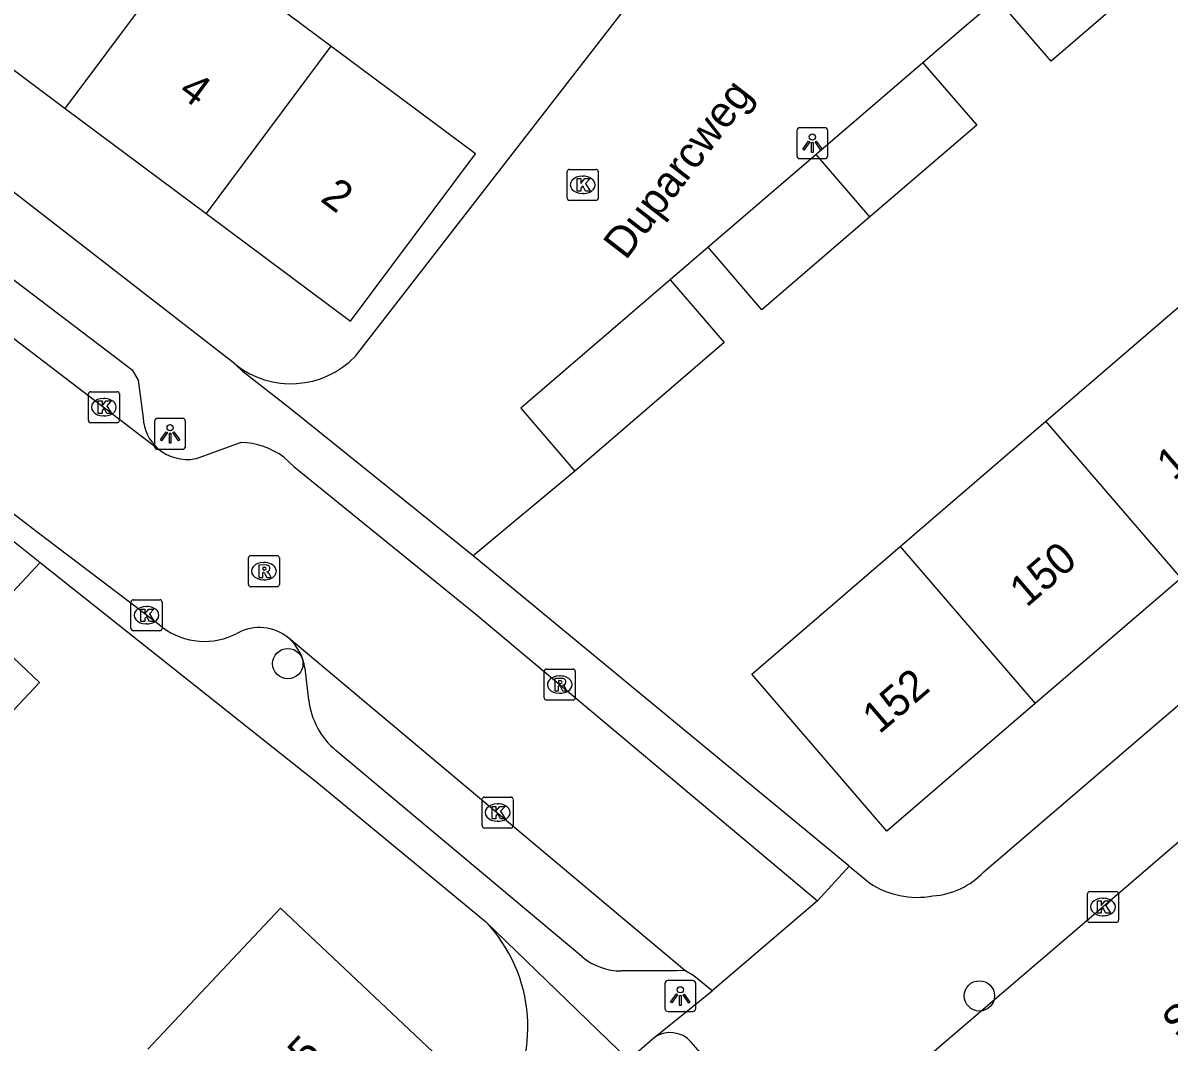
# Model space of a CAD drawing. Extents: x 159040 to 160094, y 381214 to 382518.
# Drawn here: x 159215.37 to 159252.34, y 381456.58 to 381489.45 of the extents above; entities that cross this region are included whole.
import ezdxf

# ---------------------------------------------------------------- set-up
doc = ezdxf.new("R2010")
doc.units = 0
for name, color, linetype in [('IMGEO_Boom', 7, 'Continuous'), ('IMGEO_Kolk', 7, 'Continuous'), ('IMGEO_Lichtpunt', 7, 'Continuous'), ('IMGEO_Openbare_ruimte_label', 7, 'Continuous'), ('IMGEO_Pand', 7, 'Continuous'), ('IMGEO_Pand_nummerreeks', 7, 'Continuous'), ('IMGEO_Rijbaan_lokaal_gesloten', 7, 'Continuous'), ('IMGEO_Rijbaan_lokaal_open', 7, 'Continuous'), ('IMGEO_Rioolput', 7, 'Continuous'), ('IMGEO_Voetpad_open', 7, 'Continuous')]:
    doc.layers.add(name, color=color, linetype=linetype)

msp = doc.modelspace()

# ---------------------------------------------------------------- linework, layer by layer
at = {"layer": 'IMGEO_Boom'}
for centre in [(159223.914, 381468.787), (159246.219, 381458.073)]:
    msp.add_circle(centre, 0.489, dxfattribs=at)
at = {"layer": 'IMGEO_Kolk'}
for p, q in [((159232.999, 381484.727), (159233.851, 381484.727)), ((159232.924, 381483.801), (159232.924, 381484.653)), ((159233.412, 381484.507), (159233.437, 381484.507)), ((159233.925, 381484.653), (159233.925, 381483.801)), ((159233.851, 381483.727), (159232.999, 381483.727)), ((159233.435, 381483.947), (159233.41, 381483.947)), ((159217.481, 381476.631), (159217.481, 381477.483)), ((159217.556, 381477.557), (159218.408, 381477.557)), ((159217.969, 381477.337), (159217.994, 381477.337)), ((159218.482, 381477.483), (159218.482, 381476.631)), ((159217.992, 381476.777), (159217.967, 381476.777)), ((159218.408, 381476.557), (159217.556, 381476.557)), ((159218.856, 381469.922), (159218.856, 381470.774)), ((159218.931, 381470.848), (159219.783, 381470.848)), ((159219.857, 381470.774), (159219.857, 381469.922)), ((159219.344, 381470.628), (159219.369, 381470.628)), ((159219.367, 381470.068), (159219.342, 381470.068)), ((159219.783, 381469.848), (159218.931, 381469.848)), ((159230.181, 381463.559), (159230.181, 381464.411)), ((159230.256, 381464.485), (159231.108, 381464.485)), ((159231.182, 381464.411), (159231.182, 381463.559)), ((159230.669, 381464.265), (159230.694, 381464.265)), ((159230.692, 381463.705), (159230.667, 381463.705)), ((159231.108, 381463.485), (159230.256, 381463.485)), ((159249.779, 381461.439), (159250.631, 381461.439)), ((159249.704, 381460.513), (159249.704, 381461.365)), ((159250.192, 381461.219), (159250.217, 381461.219)), ((159250.705, 381461.365), (159250.705, 381460.513)), ((159250.631, 381460.439), (159249.779, 381460.439)), ((159250.215, 381460.659), (159250.19, 381460.659))]:
    msp.add_line(p, q, dxfattribs=at)
for points in [[(159232.999, 381484.727), (159233.851, 381484.727)], [(159232.924, 381483.801), (159232.924, 381484.653)], [(159233.245, 381484.427), (159233.368, 381484.427), (159233.368, 381484.276), (159233.498, 381484.427), (159233.662, 381484.427), (159233.516, 381484.276), (159233.669, 381484.027), (159233.517, 381484.027), (159233.432, 381484.191), (159233.368, 381484.124), (159233.368, 381484.027), (159233.245, 381484.027), (159233.245, 381484.427)], [(159233.925, 381484.653), (159233.925, 381483.801)], [(159233.851, 381483.727), (159232.999, 381483.727)], [(159217.481, 381476.631), (159217.481, 381477.483)], [(159217.556, 381477.557), (159218.408, 381477.557)], [(159218.482, 381477.483), (159218.482, 381476.631)], [(159217.802, 381477.257), (159217.925, 381477.257), (159217.925, 381477.106), (159218.055, 381477.257), (159218.219, 381477.257), (159218.073, 381477.106), (159218.226, 381476.857), (159218.074, 381476.857), (159217.989, 381477.021), (159217.925, 381476.954), (159217.925, 381476.857), (159217.802, 381476.857), (159217.802, 381477.257)], [(159218.408, 381476.557), (159217.556, 381476.557)], [(159218.856, 381469.922), (159218.856, 381470.774)], [(159218.931, 381470.848), (159219.783, 381470.848)], [(159219.857, 381470.774), (159219.857, 381469.922)], [(159219.177, 381470.548), (159219.3, 381470.548), (159219.3, 381470.397), (159219.43, 381470.548), (159219.594, 381470.548), (159219.448, 381470.397), (159219.601, 381470.148), (159219.449, 381470.148), (159219.364, 381470.312), (159219.3, 381470.245), (159219.3, 381470.148), (159219.177, 381470.148), (159219.177, 381470.548)], [(159219.783, 381469.848), (159218.931, 381469.848)], [(159230.181, 381463.559), (159230.181, 381464.411)], [(159230.256, 381464.485), (159231.108, 381464.485)], [(159231.182, 381464.411), (159231.182, 381463.559)], [(159230.502, 381464.185), (159230.625, 381464.185), (159230.625, 381464.034), (159230.755, 381464.185), (159230.919, 381464.185), (159230.773, 381464.034), (159230.926, 381463.785), (159230.774, 381463.785), (159230.689, 381463.949), (159230.625, 381463.882), (159230.625, 381463.785), (159230.502, 381463.785), (159230.502, 381464.185)], [(159231.108, 381463.485), (159230.256, 381463.485)], [(159249.779, 381461.439), (159250.631, 381461.439)], [(159249.704, 381460.513), (159249.704, 381461.365)], [(159250.025, 381461.139), (159250.148, 381461.139), (159250.148, 381460.988), (159250.278, 381461.139), (159250.442, 381461.139), (159250.296, 381460.988), (159250.449, 381460.739), (159250.297, 381460.739), (159250.212, 381460.903), (159250.148, 381460.836), (159250.148, 381460.739), (159250.025, 381460.739), (159250.025, 381461.139)], [(159250.705, 381461.365), (159250.705, 381460.513)], [(159250.631, 381460.439), (159249.779, 381460.439)]]:
    msp.add_lwpolyline(points, dxfattribs=at)
for centre, start, end in [((159233.001, 381484.651), 91.552, 178.448), ((159233.001, 381484.651), 91.552, 178.448), ((159233.849, 381484.651), 1.552, 88.448), ((159233.849, 381484.651), 1.552, 88.448), ((159233.001, 381483.803), 181.552, 268.448), ((159233.001, 381483.803), 181.552, 268.448), ((159233.849, 381483.803), 271.552, 358.448), ((159233.849, 381483.803), 271.552, 358.448), ((159217.558, 381477.481), 91.552, 178.448), ((159217.558, 381477.481), 91.552, 178.448), ((159218.406, 381477.481), 1.552, 88.448), ((159218.406, 381477.481), 1.552, 88.448), ((159217.558, 381476.633), 181.552, 268.448), ((159217.558, 381476.633), 181.552, 268.448), ((159218.406, 381476.633), 271.552, 358.448), ((159218.406, 381476.633), 271.552, 358.448), ((159218.933, 381470.772), 91.552, 178.448), ((159218.933, 381470.772), 91.552, 178.448), ((159219.781, 381470.772), 1.552, 88.448), ((159219.781, 381470.772), 1.552, 88.448), ((159218.933, 381469.924), 181.552, 268.448), ((159218.933, 381469.924), 181.552, 268.448), ((159219.781, 381469.924), 271.552, 358.448), ((159219.781, 381469.924), 271.552, 358.448), ((159230.258, 381464.409), 91.552, 178.448), ((159230.258, 381464.409), 91.552, 178.448), ((159231.106, 381464.409), 1.552, 88.448), ((159231.106, 381464.409), 1.552, 88.448), ((159230.258, 381463.561), 181.552, 268.448), ((159230.258, 381463.561), 181.552, 268.448), ((159231.106, 381463.561), 271.552, 358.448), ((159231.106, 381463.561), 271.552, 358.448), ((159249.781, 381461.363), 91.552, 178.448), ((159249.781, 381461.363), 91.552, 178.448), ((159250.629, 381461.363), 1.552, 88.448), ((159250.629, 381461.363), 1.552, 88.448), ((159249.781, 381460.515), 181.552, 268.448), ((159249.781, 381460.515), 181.552, 268.448), ((159250.629, 381460.515), 271.552, 358.448), ((159250.629, 381460.515), 271.552, 358.448)]:
    msp.add_arc(centre, 0.0765, start, end, dxfattribs=at)
for centre, major_axis, ratio, start_param, end_param in [((159233.411, 381484.227), (-0.387, 0.002), 0.722429, 4.712389, 7.853982), ((159233.436, 381484.227), (-0.39, 0.002), 0.717154, 1.570796, 4.712389), ((159217.968, 381477.057), (-0.387, 0.002), 0.722429, 4.712389, 7.853982), ((159217.993, 381477.057), (-0.39, 0.002), 0.717154, 1.570796, 4.712389), ((159219.343, 381470.348), (-0.387, 0.002), 0.722429, 4.712389, 7.853982), ((159219.368, 381470.348), (-0.39, 0.002), 0.717154, 1.570796, 4.712389), ((159230.668, 381463.985), (-0.387, 0.002), 0.722429, 4.712389, 7.853982), ((159230.693, 381463.985), (-0.39, 0.002), 0.717154, 1.570796, 4.712389), ((159250.191, 381460.939), (-0.387, 0.002), 0.722429, 4.712389, 7.853982), ((159250.216, 381460.939), (-0.39, 0.002), 0.717154, 1.570796, 4.712389)]:
    msp.add_ellipse(centre, major_axis=major_axis, ratio=ratio, start_param=start_param, end_param=end_param, dxfattribs=at)
at = {"layer": 'IMGEO_Lichtpunt'}
for p, q in [((159240.332, 381485.974), (159240.332, 381485.167)), ((159240.332, 381485.974), (159240.332, 381485.167)), ((159241.234, 381486.069), (159240.426, 381486.069)), ((159241.234, 381486.069), (159240.426, 381486.069)), ((159241.328, 381485.167), (159241.328, 381485.974)), ((159241.328, 381485.167), (159241.328, 381485.974)), ((159240.426, 381485.073), (159241.234, 381485.073)), ((159240.426, 381485.073), (159241.234, 381485.073)), ((159219.618, 381476.6), (159219.618, 381475.793)), ((159219.618, 381476.6), (159219.618, 381475.793)), ((159220.52, 381476.695), (159219.712, 381476.695)), ((159220.52, 381476.695), (159219.712, 381476.695)), ((159220.614, 381475.793), (159220.614, 381476.6)), ((159220.614, 381475.793), (159220.614, 381476.6)), ((159219.712, 381475.699), (159220.52, 381475.699)), ((159219.712, 381475.699), (159220.52, 381475.699)), ((159236.073, 381458.47), (159236.073, 381457.663)), ((159236.073, 381458.47), (159236.073, 381457.663)), ((159236.975, 381458.565), (159236.167, 381458.565)), ((159236.975, 381458.565), (159236.167, 381458.565)), ((159237.069, 381457.663), (159237.069, 381458.47)), ((159237.069, 381457.663), (159237.069, 381458.47)), ((159236.167, 381457.569), (159236.975, 381457.569)), ((159236.167, 381457.569), (159236.975, 381457.569))]:
    msp.add_line(p, q, dxfattribs=at)
for points in [[(159240.706, 381485.638), (159240.745, 381485.61), (159240.557, 381485.348), (159240.519, 381485.375), (159240.706, 381485.638)], [(159240.808, 381485.59), (159240.855, 381485.59), (159240.855, 381485.268), (159240.808, 381485.268), (159240.808, 381485.59)], [(159240.918, 381485.61), (159240.956, 381485.637), (159241.143, 381485.375), (159241.104, 381485.347), (159240.918, 381485.61)], [(159219.992, 381476.264), (159220.031, 381476.236), (159219.843, 381475.974), (159219.805, 381476.001), (159219.992, 381476.264)], [(159220.094, 381476.216), (159220.141, 381476.216), (159220.141, 381475.894), (159220.094, 381475.894), (159220.094, 381476.216)], [(159220.204, 381476.236), (159220.242, 381476.263), (159220.429, 381476.001), (159220.39, 381475.973), (159220.204, 381476.236)], [(159236.447, 381458.134), (159236.486, 381458.106), (159236.298, 381457.844), (159236.26, 381457.871), (159236.447, 381458.134)], [(159236.659, 381458.106), (159236.697, 381458.133), (159236.884, 381457.871), (159236.845, 381457.843), (159236.659, 381458.106)], [(159236.549, 381458.086), (159236.596, 381458.086), (159236.596, 381457.764), (159236.549, 381457.764), (159236.549, 381458.086)]]:
    msp.add_lwpolyline(points, dxfattribs=at)
for centre in [(159240.831, 381485.772), (159220.117, 381476.398), (159236.572, 381458.268)]:
    msp.add_circle(centre, 0.0994, dxfattribs=at)
for centre, start, end in [((159240.426, 381485.974), 90, 180), ((159240.426, 381485.974), 90, 180), ((159241.234, 381485.974), 0, 90), ((159241.234, 381485.974), 0, 90), ((159240.426, 381485.167), 180, 270), ((159240.426, 381485.167), 180, 270), ((159241.234, 381485.167), 270, 0), ((159241.234, 381485.167), 270, 360), ((159219.712, 381476.6), 90, 180), ((159219.712, 381476.6), 90, 180), ((159220.52, 381476.6), 0, 90), ((159220.52, 381476.6), 0, 90), ((159219.712, 381475.793), 180, 270), ((159219.712, 381475.793), 180, 270), ((159220.52, 381475.793), 270, 0), ((159220.52, 381475.793), 270, 360), ((159236.167, 381458.47), 90, 180), ((159236.167, 381458.47), 90, 180), ((159236.975, 381458.47), 0, 90), ((159236.975, 381458.47), 0, 90), ((159236.167, 381457.663), 180, 270), ((159236.167, 381457.663), 180, 270), ((159236.975, 381457.663), 270, 0), ((159236.975, 381457.663), 270, 360)]:
    msp.add_arc(centre, 0.0946, start, end, dxfattribs=at)
at = {"layer": 'IMGEO_Pand'}
for points in [[(159216.738, 381486.688), (159220.765, 381492.089)], [(159225.306, 381488.703), (159220.765, 381492.089)], [(159252.188, 381491.363), (159248.53, 381488.217), (159246.799, 381490.227)], [(159212.171, 381490.092), (159216.738, 381486.688)], [(159225.306, 381488.703), (159221.279, 381483.302)], [(159221.279, 381483.302), (159225.939, 381479.828), (159229.965, 381485.23), (159225.306, 381488.703)], [(159244.398, 381488.166), (159240.952, 381485.206)], [(159244.398, 381488.166), (159246.131, 381486.153), (159242.688, 381483.191)], [(159216.738, 381486.688), (159221.279, 381483.302)], [(159240.952, 381485.206), (159237.468, 381482.214)], [(159242.688, 381483.191), (159240.952, 381485.206)], [(159242.688, 381483.191), (159239.206, 381480.195), (159237.468, 381482.214)], [(159236.25, 381481.168), (159231.424, 381477.022), (159233.165, 381474.998)], [(159236.25, 381481.168), (159237.989, 381479.148), (159233.165, 381474.998)], [(159248.361, 381476.603), (159253.199, 381480.765)], [(159243.662, 381472.561), (159248.361, 381476.603)], [(159252.721, 381471.54), (159248.361, 381476.603)], [(159248.022, 381467.498), (159243.238, 381463.382), (159238.88, 381468.447), (159243.662, 381472.561)], [(159243.662, 381472.561), (159248.022, 381467.498)], [(159252.721, 381471.54), (159248.022, 381467.498)], [(159210.815, 381466.625), (159212.73, 381464.819), (159215.902, 381468.183), (159213.988, 381469.989)], [(159224.306, 381451.733), (159228.587, 381456.272), (159223.683, 381460.897), (159220.253, 381457.26), (159219.402, 381456.358)]]:
    msp.add_lwpolyline(points, dxfattribs=at)
at = {"layer": 'IMGEO_Rijbaan_lokaal_gesloten'}
msp.add_lwpolyline([(159272.211, 381479.825), (159269.659, 381477.653), (159250.208, 381460.939), (159245.889, 381457.245), (159243.638, 381455.319), (159241.329, 381453.344), (159235.381, 381448.161), (159233.403, 381442.507)], dxfattribs=at)
at = {"layer": 'IMGEO_Rijbaan_lokaal_open'}
for points in [[(159219.865, 381469.963), (159218.89, 381470.703), (159215.83, 381473.028), (159208.251, 381478.852), (159207.916, 381479.11), (159205.27, 381481.103), (159195.043, 381488.806)], [(159203.785, 381487.891), (159219.737, 381475.717)], [(159220.939, 381475.397), (159222.391, 381475.922)], [(159223.785, 381475.443), (159224.113, 381475.149), (159229.98, 381470.382), (159240.999, 381461.135)], [(159236.718, 381458.893), (159223.947, 381469.609)], [(159240.999, 381461.135), (159239.301, 381459.685), (159237.602, 381458.234)], [(159237.602, 381458.234), (159237.003, 381458.717), (159236.718, 381458.893)]]:
    msp.add_lwpolyline(points, dxfattribs=at)
for centre, radius, start, end in [((159222.337, 381473.496), 2.426, 53.3543, 88.7187), ((159220.668, 381476.796), 1.425, 229.2167, 280.968), ((159221.226, 381471.751), 2.247, 232.7304, 298.3675), ((159222.997, 381468.463), 1.488, 50.3485, 118.2578)]:
    msp.add_arc(centre, radius, start, end, dxfattribs=at)
at = {"layer": 'IMGEO_Rioolput'}
for p, q in [((159222.642, 381471.343), (159222.642, 381472.195)), ((159222.717, 381472.269), (159223.569, 381472.269)), ((159223.643, 381472.195), (159223.643, 381471.343)), ((159223.13, 381472.049), (159223.155, 381472.049)), ((159223.153, 381471.489), (159223.128, 381471.489)), ((159223.569, 381471.269), (159222.717, 381471.269)), ((159232.185, 381467.685), (159232.185, 381468.537)), ((159232.26, 381468.611), (159233.112, 381468.611)), ((159233.186, 381468.537), (159233.186, 381467.685)), ((159232.673, 381468.391), (159232.698, 381468.391)), ((159232.696, 381467.831), (159232.671, 381467.831)), ((159233.112, 381467.611), (159232.26, 381467.611))]:
    msp.add_line(p, q, dxfattribs=at)
for points in [[(159222.642, 381471.343), (159222.642, 381472.195)], [(159222.717, 381472.269), (159223.569, 381472.269)], [(159223.643, 381472.195), (159223.643, 381471.343)], [(159223.231, 381471.967), (159222.979, 381471.969), (159222.979, 381471.569)], [(159223.157, 381471.888), (159223.103, 381471.888), (159223.103, 381471.807)], [(159223.103, 381471.807), (159223.155, 381471.807)], [(159222.979, 381471.569), (159223.103, 381471.569), (159223.103, 381471.731), (159223.114, 381471.731)], [(159223.161, 381471.702), (159223.232, 381471.569), (159223.372, 381471.569), (159223.307, 381471.695)], [(159223.569, 381471.269), (159222.717, 381471.269)], [(159232.185, 381467.685), (159232.185, 381468.537)], [(159232.26, 381468.611), (159233.112, 381468.611)], [(159233.186, 381468.537), (159233.186, 381467.685)], [(159232.774, 381468.309), (159232.522, 381468.311), (159232.522, 381467.911)], [(159232.7, 381468.23), (159232.646, 381468.23), (159232.646, 381468.149)], [(159232.646, 381468.149), (159232.698, 381468.149)], [(159232.522, 381467.911), (159232.646, 381467.911), (159232.646, 381468.073), (159232.657, 381468.073)], [(159232.704, 381468.044), (159232.775, 381467.911), (159232.915, 381467.911), (159232.85, 381468.037)], [(159233.112, 381467.611), (159232.26, 381467.611)]]:
    msp.add_lwpolyline(points, dxfattribs=at)
for centre, radius, start, end in [((159222.719, 381472.193), 0.0765, 91.552, 178.448), ((159222.719, 381472.193), 0.0765, 91.552, 178.448), ((159223.567, 381472.193), 0.0765, 1.552, 88.448), ((159223.567, 381472.193), 0.0765, 1.552, 88.448), ((159223.139, 381471.996), 0.19, 274.7715, 282.9687), ((159223.163, 381471.792), 0.0964, 77.0061, 93.1865), ((159223.177, 381471.849), 0.0378, 276.6634, 79.6772), ((159223.23, 381471.857), 0.109, 350.3612, 89.416), ((159223.228, 381471.857), 0.112, 277.5842, 350.9817), ((159223.113, 381471.678), 0.0533, 26.0293, 88.6989), ((159223.212, 381471.642), 0.108, 29.5134, 73.7905), ((159222.719, 381471.345), 0.0765, 181.552, 268.448), ((159222.719, 381471.345), 0.0765, 181.552, 268.448), ((159223.567, 381471.345), 0.0765, 271.552, 358.448), ((159223.567, 381471.345), 0.0765, 271.552, 358.448), ((159232.262, 381468.535), 0.0765, 91.552, 178.448), ((159232.262, 381468.535), 0.0765, 91.552, 178.448), ((159233.11, 381468.535), 0.0765, 1.552, 88.448), ((159233.11, 381468.535), 0.0765, 1.552, 88.448), ((159232.682, 381468.338), 0.19, 274.7715, 282.9687), ((159232.706, 381468.134), 0.0964, 77.0061, 93.1865), ((159232.72, 381468.191), 0.0378, 276.6634, 79.6772), ((159232.773, 381468.199), 0.109, 350.3612, 89.416), ((159232.771, 381468.199), 0.112, 277.5842, 350.9817), ((159232.755, 381467.984), 0.108, 29.5134, 73.7905), ((159232.656, 381468.02), 0.0533, 26.0293, 88.6989), ((159232.262, 381467.687), 0.0765, 181.552, 268.448), ((159232.262, 381467.687), 0.0765, 181.552, 268.448), ((159233.11, 381467.687), 0.0765, 271.552, 358.448), ((159233.11, 381467.687), 0.0765, 271.552, 358.448)]:
    msp.add_arc(centre, radius, start, end, dxfattribs=at)
for centre, major_axis, ratio, start_param, end_param in [((159223.129, 381471.769), (-0.387, 0.002), 0.722429, 4.712389, 7.853982), ((159223.154, 381471.769), (-0.39, 0.002), 0.717154, 1.570796, 4.712389), ((159232.672, 381468.111), (-0.387, 0.002), 0.722429, 4.712389, 7.853982), ((159232.697, 381468.111), (-0.39, 0.002), 0.717154, 1.570796, 4.712389)]:
    msp.add_ellipse(centre, major_axis=major_axis, ratio=ratio, start_param=start_param, end_param=end_param, dxfattribs=at)
at = {"layer": 'IMGEO_Voetpad_open'}
for points in [[(159226.096, 381478.704), (159237.113, 381492.916), (159236.581, 381493.332)], [(159222.203, 381478.451), (159214.857, 381484.15), (159203.221, 381492.897)], [(159246.799, 381490.227), (159245.794, 381489.364), (159244.398, 381488.166)], [(159206.362, 381487.775), (159206.478, 381487.694), (159218.896, 381478.261), (159219.089, 381477.926), (159219.245, 381476.716)], [(159246.362, 381462.072), (159275.572, 381487.109)], [(159237.468, 381482.214), (159236.25, 381481.168)], [(159229.894, 381472.262), (159224.002, 381477.003), (159222.481, 381478.188), (159222.203, 381478.451)], [(159233.165, 381474.998), (159229.894, 381472.262)], [(159214.514, 381473.169), (159215.929, 381472.046)], [(159242.021, 381462.254), (159229.894, 381472.262)], [(159213.988, 381469.989), (159215.929, 381472.046)], [(159215.929, 381472.046), (159224.852, 381464.969), (159230.287, 381460.476)], [(159224.588, 381467.614), (159224.468, 381468.644)], [(159233.393, 381459.344), (159225.466, 381465.988)], [(159240.999, 381461.135), (159242.021, 381462.254)], [(159242.021, 381462.254), (159242.669, 381461.719)], [(159230.287, 381460.476), (159234.904, 381456.013)], [(159236.718, 381458.893), (159236.456, 381458.88), (159234.68, 381458.877)], [(159235.712, 381456.713), (159237.602, 381458.234)], [(159234.904, 381456.013), (159235.658, 381456.67), (159235.712, 381456.713)], [(159238.503, 381454.773), (159236.927, 381456.583)]]:
    msp.add_lwpolyline(points, dxfattribs=at)
for centre, radius, start, end in [((159224.012, 381480.696), 2.883, 231.1385, 316.2981), ((159220.662, 381476.793), 1.419, 183.114, 229.3258), ((159222.837, 381468.387), 1.651, 8.9627, 47.7662), ((159227.069, 381467.904), 2.498, 186.6574, 230.0785), ((159244.537, 381463.804), 2.516, 274.0901, 316.5065), ((159244.217, 381464.032), 2.783, 236.2096, 280.3321), ((159226.736, 381457.073), 4.918, 324.583, 43.7771), ((159234.677, 381460.876), 1.999, 230.033, 270.0795), ((159236.249, 381455.991), 0.9, 41.1139, 126.6718)]:
    msp.add_arc(centre, radius, start, end, dxfattribs=at)

# ---------------------------------------------------------------- texts
at = {"layer": 'IMGEO_Openbare_ruimte_label'}
for s, rotation, p in [('Duparcweg', 52.3161, (159234.812, 381481.772)), ('Schubertlaan', 40.5392, (159252.65, 381456.625))]:
    msp.add_text(s, height=1, rotation=rotation, dxfattribs=at).set_placement(p)
at = {"layer": 'IMGEO_Pand_nummerreeks'}
for s, rotation, p in [('4', 323.2944, (159220.341, 381487.145)), ('2', 323.2944, (159224.928, 381483.725)), ('148', 40.7042, (159252.482, 381474.66)), ('150', 40.7042, (159247.738, 381470.578)), ('152', 40.7042, (159242.989, 381466.492)), ('35', 46.6788, (159224.035, 381455.118))]:
    msp.add_text(s, height=1, rotation=rotation, dxfattribs=at).set_placement(p)

doc.saveas('drawing.dxf')
